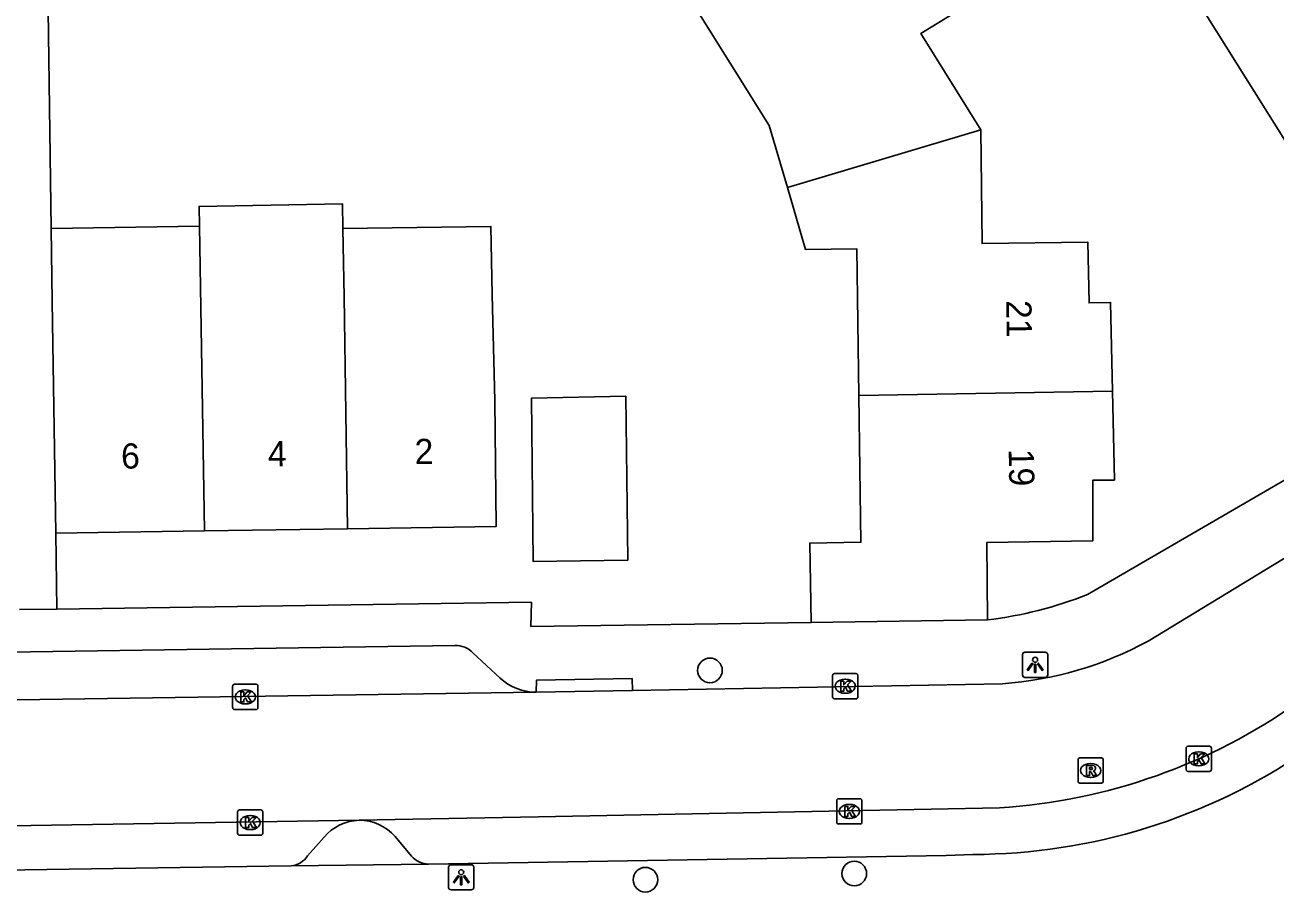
# Model space of a CAD drawing. Extents: x 157321 to 158827, y 386650 to 388532.
# Drawn here: x 158149.63 to 158199.21, y 387917.35 to 387951.77 of the extents above; entities that cross this region are included whole.
import ezdxf

# ---------------------------------------------------------------- set-up
doc = ezdxf.new("R2010")
doc.units = 0
for name, color, linetype in [('IMGEO_Boom', 7, 'Continuous'), ('IMGEO_Kolk', 7, 'Continuous'), ('IMGEO_Lichtpunt', 7, 'Continuous'), ('IMGEO_Muur', 7, 'Continuous'), ('IMGEO_Pand', 7, 'Continuous'), ('IMGEO_Pand_nummerreeks', 7, 'Continuous'), ('IMGEO_Parkeervlak_open', 7, 'Continuous'), ('IMGEO_Rijbaan_lokaal_open', 7, 'Continuous'), ('IMGEO_Rioolput', 7, 'Continuous'), ('IMGEO_Voetpad_open', 7, 'Continuous')]:
    doc.layers.add(name, color=color, linetype=linetype)

msp = doc.modelspace()

# ---------------------------------------------------------------- linework, layer by layer
at = {"layer": 'IMGEO_Boom'}
for centre in [(158176.798, 387926.146), (158182.523, 387918.082), (158174.239, 387917.837)]:
    msp.add_circle(centre, 0.489, dxfattribs=at)
at = {"layer": 'IMGEO_Kolk'}
for p, q in [((158181.738, 387926.017), (158182.59, 387926.017)), ((158157.866, 387924.667), (158157.866, 387925.519)), ((158157.941, 387925.593), (158158.793, 387925.593)), ((158158.867, 387925.519), (158158.867, 387924.667)), ((158181.663, 387925.091), (158181.663, 387925.943)), ((158182.151, 387925.797), (158182.176, 387925.797)), ((158182.664, 387925.943), (158182.664, 387925.091)), ((158158.354, 387925.373), (158158.379, 387925.373)), ((158182.59, 387925.017), (158181.738, 387925.017)), ((158182.174, 387925.237), (158182.149, 387925.237)), ((158158.793, 387924.593), (158157.941, 387924.593)), ((158158.377, 387924.813), (158158.352, 387924.813)), ((158195.688, 387922.209), (158195.688, 387923.061)), ((158195.763, 387923.135), (158196.615, 387923.135)), ((158196.689, 387923.061), (158196.689, 387922.209)), ((158196.176, 387922.915), (158196.201, 387922.915)), ((158196.615, 387922.135), (158195.763, 387922.135)), ((158196.199, 387922.355), (158196.174, 387922.355)), ((158181.902, 387921.048), (158182.754, 387921.048)), ((158158.136, 387920.605), (158158.988, 387920.605)), ((158181.827, 387920.122), (158181.827, 387920.974)), ((158182.315, 387920.828), (158182.34, 387920.828)), ((158182.828, 387920.974), (158182.828, 387920.122)), ((158158.061, 387919.679), (158158.061, 387920.531)), ((158158.549, 387920.385), (158158.574, 387920.385)), ((158159.062, 387920.531), (158159.062, 387919.679)), ((158182.754, 387920.048), (158181.902, 387920.048)), ((158182.338, 387920.268), (158182.313, 387920.268)), ((158158.988, 387919.605), (158158.136, 387919.605)), ((158158.572, 387919.825), (158158.547, 387919.825))]:
    msp.add_line(p, q, dxfattribs=at)
for points in [[(158181.738, 387926.017), (158182.59, 387926.017)], [(158157.866, 387924.667), (158157.866, 387925.519)], [(158157.941, 387925.593), (158158.793, 387925.593)], [(158158.867, 387925.519), (158158.867, 387924.667)], [(158181.663, 387925.091), (158181.663, 387925.943)], [(158181.984, 387925.717), (158182.107, 387925.717), (158182.107, 387925.566), (158182.237, 387925.717), (158182.401, 387925.717), (158182.255, 387925.566), (158182.408, 387925.317), (158182.256, 387925.317), (158182.171, 387925.481), (158182.107, 387925.414), (158182.107, 387925.317), (158181.984, 387925.317), (158181.984, 387925.717)], [(158182.664, 387925.943), (158182.664, 387925.091)], [(158158.187, 387925.293), (158158.31, 387925.293), (158158.31, 387925.142), (158158.44, 387925.293), (158158.604, 387925.293), (158158.458, 387925.142), (158158.611, 387924.893), (158158.459, 387924.893), (158158.374, 387925.057), (158158.31, 387924.99), (158158.31, 387924.893), (158158.187, 387924.893), (158158.187, 387925.293)], [(158182.59, 387925.017), (158181.738, 387925.017)], [(158158.793, 387924.593), (158157.941, 387924.593)], [(158195.688, 387922.209), (158195.688, 387923.061)], [(158195.763, 387923.135), (158196.615, 387923.135)], [(158196.689, 387923.061), (158196.689, 387922.209)], [(158196.009, 387922.835), (158196.132, 387922.835), (158196.132, 387922.684), (158196.262, 387922.835), (158196.426, 387922.835), (158196.28, 387922.684), (158196.433, 387922.435), (158196.281, 387922.435), (158196.196, 387922.599), (158196.132, 387922.532), (158196.132, 387922.435), (158196.009, 387922.435), (158196.009, 387922.835)], [(158196.615, 387922.135), (158195.763, 387922.135)], [(158181.902, 387921.048), (158182.754, 387921.048)], [(158158.136, 387920.605), (158158.988, 387920.605)], [(158181.827, 387920.122), (158181.827, 387920.974)], [(158182.148, 387920.748), (158182.271, 387920.748), (158182.271, 387920.597), (158182.401, 387920.748), (158182.565, 387920.748), (158182.419, 387920.597), (158182.572, 387920.348), (158182.42, 387920.348), (158182.335, 387920.512), (158182.271, 387920.445), (158182.271, 387920.348), (158182.148, 387920.348), (158182.148, 387920.748)], [(158182.828, 387920.974), (158182.828, 387920.122)], [(158158.061, 387919.679), (158158.061, 387920.531)], [(158158.382, 387920.305), (158158.505, 387920.305), (158158.505, 387920.154), (158158.635, 387920.305), (158158.799, 387920.305), (158158.653, 387920.154), (158158.806, 387919.905), (158158.654, 387919.905), (158158.569, 387920.069), (158158.505, 387920.002), (158158.505, 387919.905), (158158.382, 387919.905), (158158.382, 387920.305)], [(158159.062, 387920.531), (158159.062, 387919.679)], [(158182.754, 387920.048), (158181.902, 387920.048)], [(158158.988, 387919.605), (158158.136, 387919.605)]]:
    msp.add_lwpolyline(points, dxfattribs=at)
for centre, start, end in [((158181.74, 387925.941), 91.552, 178.448), ((158181.74, 387925.941), 91.552, 178.448), ((158182.588, 387925.941), 1.552, 88.448), ((158182.588, 387925.941), 1.552, 88.448), ((158157.943, 387925.517), 91.552, 178.448), ((158157.943, 387925.517), 91.552, 178.448), ((158158.791, 387925.517), 1.552, 88.448), ((158158.791, 387925.517), 1.552, 88.448), ((158181.74, 387925.093), 181.552, 268.448), ((158181.74, 387925.093), 181.552, 268.448), ((158182.588, 387925.093), 271.552, 358.448), ((158182.588, 387925.093), 271.552, 358.448), ((158157.943, 387924.669), 181.552, 268.448), ((158157.943, 387924.669), 181.552, 268.448), ((158158.791, 387924.669), 271.552, 358.448), ((158158.791, 387924.669), 271.552, 358.448), ((158195.765, 387923.059), 91.552, 178.448), ((158195.765, 387923.059), 91.552, 178.448), ((158196.613, 387923.059), 1.552, 88.448), ((158196.613, 387923.059), 1.552, 88.448), ((158195.765, 387922.211), 181.552, 268.448), ((158195.765, 387922.211), 181.552, 268.448), ((158196.613, 387922.211), 271.552, 358.448), ((158196.613, 387922.211), 271.552, 358.448), ((158181.904, 387920.972), 91.552, 178.448), ((158181.904, 387920.972), 91.552, 178.448), ((158182.752, 387920.972), 1.552, 88.448), ((158182.752, 387920.972), 1.552, 88.448), ((158158.138, 387920.529), 91.552, 178.448), ((158158.138, 387920.529), 91.552, 178.448), ((158158.986, 387920.529), 1.552, 88.448), ((158158.986, 387920.529), 1.552, 88.448), ((158181.904, 387920.124), 181.552, 268.448), ((158181.904, 387920.124), 181.552, 268.448), ((158182.752, 387920.124), 271.552, 358.448), ((158182.752, 387920.124), 271.552, 358.448), ((158158.138, 387919.681), 181.552, 268.448), ((158158.138, 387919.681), 181.552, 268.448), ((158158.986, 387919.681), 271.552, 358.448), ((158158.986, 387919.681), 271.552, 358.448)]:
    msp.add_arc(centre, 0.0765, start, end, dxfattribs=at)
for centre, major_axis, ratio, start_param, end_param in [((158182.15, 387925.517), (-0.387, 0.002), 0.722429, 4.712389, 7.853982), ((158182.175, 387925.517), (-0.39, 0.002), 0.717154, 1.570796, 4.712389), ((158158.353, 387925.093), (-0.387, 0.002), 0.722429, 4.712389, 7.853982), ((158158.378, 387925.093), (-0.39, 0.002), 0.717154, 1.570796, 4.712389), ((158196.175, 387922.635), (-0.387, 0.002), 0.722429, 4.712389, 7.853982), ((158196.2, 387922.635), (-0.39, 0.002), 0.717154, 1.570796, 4.712389), ((158182.314, 387920.548), (-0.387, 0.002), 0.722429, 4.712389, 7.853982), ((158182.339, 387920.548), (-0.39, 0.002), 0.717154, 1.570796, 4.712389), ((158158.548, 387920.105), (-0.387, 0.002), 0.722429, 4.712389, 7.853982), ((158158.573, 387920.105), (-0.39, 0.002), 0.717154, 1.570796, 4.712389)]:
    msp.add_ellipse(centre, major_axis=major_axis, ratio=ratio, start_param=start_param, end_param=end_param, dxfattribs=at)
at = {"layer": 'IMGEO_Lichtpunt'}
for p, q in [((158189.199, 387926.77), (158189.199, 387925.963)), ((158189.199, 387926.77), (158189.199, 387925.963)), ((158190.101, 387926.865), (158189.293, 387926.865)), ((158190.101, 387926.865), (158189.293, 387926.865)), ((158190.195, 387925.963), (158190.195, 387926.77)), ((158190.195, 387925.963), (158190.195, 387926.77)), ((158189.293, 387925.869), (158190.101, 387925.869)), ((158189.293, 387925.869), (158190.101, 387925.869)), ((158166.433, 387918.337), (158166.433, 387917.53)), ((158166.433, 387918.337), (158166.433, 387917.53)), ((158167.335, 387918.432), (158166.527, 387918.432)), ((158167.335, 387918.432), (158166.527, 387918.432)), ((158167.429, 387917.53), (158167.429, 387918.337)), ((158167.429, 387917.53), (158167.429, 387918.337)), ((158166.527, 387917.436), (158167.335, 387917.436)), ((158166.527, 387917.436), (158167.335, 387917.436))]:
    msp.add_line(p, q, dxfattribs=at)
for points in [[(158189.573, 387926.434), (158189.612, 387926.406), (158189.424, 387926.144), (158189.386, 387926.171), (158189.573, 387926.434)], [(158189.675, 387926.386), (158189.722, 387926.386), (158189.722, 387926.064), (158189.675, 387926.064), (158189.675, 387926.386)], [(158189.785, 387926.406), (158189.823, 387926.433), (158190.01, 387926.171), (158189.971, 387926.143), (158189.785, 387926.406)], [(158166.807, 387918.001), (158166.846, 387917.973), (158166.658, 387917.711), (158166.62, 387917.738), (158166.807, 387918.001)], [(158166.909, 387917.953), (158166.956, 387917.953), (158166.956, 387917.631), (158166.909, 387917.631), (158166.909, 387917.953)], [(158167.019, 387917.973), (158167.057, 387918), (158167.244, 387917.738), (158167.205, 387917.71), (158167.019, 387917.973)]]:
    msp.add_lwpolyline(points, dxfattribs=at)
for centre in [(158189.698, 387926.568), (158166.932, 387918.135)]:
    msp.add_circle(centre, 0.0994, dxfattribs=at)
for centre, start, end in [((158189.293, 387926.77), 90, 180), ((158189.293, 387926.77), 90, 180), ((158190.101, 387926.77), 0, 90), ((158190.101, 387926.77), 0, 90), ((158189.293, 387925.963), 180, 270), ((158189.293, 387925.963), 180, 270), ((158190.101, 387925.963), 270, 0), ((158190.101, 387925.963), 270, 360), ((158166.527, 387918.337), 90, 180), ((158166.527, 387918.337), 90, 180), ((158167.335, 387918.337), 0, 90), ((158167.335, 387918.337), 0, 90), ((158166.527, 387917.53), 180, 270), ((158166.527, 387917.53), 180, 270), ((158167.335, 387917.53), 270, 0), ((158167.335, 387917.53), 270, 360)]:
    msp.add_arc(centre, 0.0946, start, end, dxfattribs=at)
at = {"layer": 'IMGEO_Muur'}
msp.add_lwpolyline([(158169.7, 387927.882), (158180.81, 387928.05)], dxfattribs=at)
at = {"layer": 'IMGEO_Pand'}
for points in [[(158186.32, 387959.15), (158188.2, 387956.14), (158187.48, 387955.69), (158188.75, 387953.64), (158185.17, 387951.43), (158187.54, 387947.6)], [(158179.869, 387945.32), (158179.15, 387947.78), (158176.056, 387952.718), (158177.801, 387953.812)], [(158179.869, 387945.32), (158187.54, 387947.6)], [(158187.54, 387947.6), (158187.59, 387943.09), (158191.79, 387943.14), (158191.84, 387940.73), (158192.69, 387940.75), (158192.76, 387937.233)], [(158182.705, 387937.06), (158182.62, 387942.88), (158180.59, 387942.85), (158179.869, 387945.32)], [(158156.547, 387943.777), (158156.532, 387944.565), (158162.223, 387944.67), (158162.241, 387943.681)], [(158150.666, 387943.688), (158156.547, 387943.777)], [(158150.85, 387931.59), (158150.774, 387936.59), (158150.71, 387940.79), (158150.666, 387943.688)], [(158156.744, 387931.68), (158156.547, 387943.777)], [(158162.241, 387943.681), (158168.111, 387943.772), (158168.16, 387941.06), (158168.261, 387936.86), (158168.32, 387931.86), (158162.42, 387931.77)], [(158162.42, 387931.77), (158162.29, 387940.969), (158162.241, 387943.681)], [(158173.459, 387937.03), (158173.54, 387930.52), (158169.78, 387930.47), (158169.72, 387936.95), (158173.459, 387937.03)], [(158180.81, 387928.05), (158180.76, 387931.2), (158182.79, 387931.23), (158182.705, 387937.06)], [(158182.705, 387937.06), (158192.76, 387937.233)], [(158192.76, 387937.233), (158192.84, 387933.7), (158191.99, 387933.7), (158191.99, 387931.29), (158187.78, 387931.22), (158187.81, 387928.15)], [(158156.744, 387931.68), (158150.85, 387931.59)], [(158162.42, 387931.77), (158156.744, 387931.68)], [(158187.81, 387928.15), (158180.81, 387928.05)]]:
    msp.add_lwpolyline(points, dxfattribs=at)
at = {"layer": 'IMGEO_Parkeervlak_open'}
for points in [[(158164.962, 387918.77), (158164.308, 387919.554)], [(158161.492, 387919.521), (158160.836, 387918.782)]]:
    msp.add_lwpolyline(points, dxfattribs=at)
for centre, radius, start, end in [((158162.926, 387918.333), 1.862, 91.366, 140.3707), ((158162.899, 387918.327), 1.868, 41.056, 90.5353), ((158160.086, 387919.269), 0.894, 276.8866, 327.012), ((158165.674, 387919.427), 0.969, 222.7142, 267.8754)]:
    msp.add_arc(centre, radius, start, end, dxfattribs=at)
at = {"layer": 'IMGEO_Rijbaan_lokaal_open'}
for points in [[(158194.179, 387927.31), (158206.37, 387934.728)], [(158173.731, 387925.347), (158188.398, 387925.618)], [(158169.9, 387925.276), (158101.882, 387924.271)], [(158173.731, 387925.347), (158169.9, 387925.276)], [(158162.882, 387920.195), (158169.995, 387920.334), (158188.279, 387920.688)], [(158132.76, 387919.717), (158162.882, 387920.195)]]:
    msp.add_lwpolyline(points, dxfattribs=at)
for centre, radius, start, end in [((158187.401, 387939.747), 14.164, 274.0373, 298.5904), ((158186.814, 387943.667), 23.026, 273.6468, 305.3817)]:
    msp.add_arc(centre, radius, start, end, dxfattribs=at)
at = {"layer": 'IMGEO_Rioolput'}
for p, q in [((158191.399, 387921.746), (158191.399, 387922.598)), ((158191.474, 387922.672), (158192.326, 387922.672)), ((158192.4, 387922.598), (158192.4, 387921.746)), ((158191.887, 387922.452), (158191.912, 387922.452)), ((158192.326, 387921.672), (158191.474, 387921.672)), ((158191.91, 387921.892), (158191.885, 387921.892))]:
    msp.add_line(p, q, dxfattribs=at)
for points in [[(158191.399, 387921.746), (158191.399, 387922.598)], [(158191.474, 387922.672), (158192.326, 387922.672)], [(158192.4, 387922.598), (158192.4, 387921.746)], [(158191.988, 387922.37), (158191.736, 387922.372), (158191.736, 387921.972)], [(158191.736, 387921.972), (158191.86, 387921.972), (158191.86, 387922.134), (158191.871, 387922.134)], [(158191.914, 387922.291), (158191.86, 387922.291), (158191.86, 387922.21)], [(158191.86, 387922.21), (158191.912, 387922.21)], [(158191.918, 387922.105), (158191.989, 387921.972), (158192.129, 387921.972), (158192.064, 387922.098)], [(158192.326, 387921.672), (158191.474, 387921.672)]]:
    msp.add_lwpolyline(points, dxfattribs=at)
for centre, radius, start, end in [((158191.476, 387922.596), 0.0765, 91.552, 178.448), ((158191.476, 387922.596), 0.0765, 91.552, 178.448), ((158192.324, 387922.596), 0.0765, 1.552, 88.448), ((158192.324, 387922.596), 0.0765, 1.552, 88.448), ((158191.87, 387922.081), 0.0533, 26.0293, 88.6989), ((158191.896, 387922.399), 0.19, 274.7715, 282.9687), ((158191.92, 387922.195), 0.0964, 77.0061, 93.1865), ((158191.934, 387922.252), 0.0378, 276.6634, 79.6772), ((158191.987, 387922.26), 0.109, 350.3612, 89.416), ((158191.985, 387922.26), 0.112, 277.5842, 350.9817), ((158191.969, 387922.045), 0.108, 29.5134, 73.7905), ((158191.476, 387921.748), 0.0765, 181.552, 268.448), ((158191.476, 387921.748), 0.0765, 181.552, 268.448), ((158192.324, 387921.748), 0.0765, 271.552, 358.448), ((158192.324, 387921.748), 0.0765, 271.552, 358.448)]:
    msp.add_arc(centre, radius, start, end, dxfattribs=at)
for centre, major_axis, ratio, start_param, end_param in [((158191.886, 387922.172), (-0.387, 0.002), 0.722429, 4.712389, 7.853982), ((158191.911, 387922.172), (-0.39, 0.002), 0.717154, 1.570796, 4.712389)]:
    msp.add_ellipse(centre, major_axis=major_axis, ratio=ratio, start_param=start_param, end_param=end_param, dxfattribs=at)
at = {"layer": 'IMGEO_Voetpad_open'}
for points in [[(158204.211, 387939.833), (158195.35, 387953.994), (158177.517, 387982.72)], [(158150.528, 387954.276), (158150.666, 387943.688)], [(158191.773, 387929.155), (158203.189, 387935.79)], [(158150.85, 387931.59), (158150.895, 387928.578)], [(158149.414, 387928.557), (158150.895, 387928.578)], [(158150.895, 387928.578), (158169.719, 387928.85), (158169.7, 387927.882), (158180.81, 387928.05)], [(158104.65, 387926.213), (158166.679, 387927.133)], [(158167.397, 387926.841), (158168.472, 387925.84)], [(158169.9, 387925.276), (158169.915, 387925.755), (158173.707, 387925.818), (158173.731, 387925.347)], [(158187.231, 387918.838), (158186.172, 387918.796), (158165.638, 387918.459)], [(158160.193, 387918.381), (158135.513, 387918.016)], [(158165.638, 387918.459), (158160.193, 387918.381)]]:
    msp.add_lwpolyline(points, dxfattribs=at)
for centre, radius, start, end in [((158185.875, 387944.096), 16.063, 276.9185, 291.5414), ((158166.713, 387926.187), 0.946, 43.6913, 92.047), ((158169.923, 387927.424), 2.148, 227.5067, 269.3894), ((158187.165, 387942.316), 23.478, 270.1615, 304.3225)]:
    msp.add_arc(centre, radius, start, end, dxfattribs=at)

# ---------------------------------------------------------------- texts
at = {"layer": 'IMGEO_Pand_nummerreeks'}
for s, rotation, p in [('21', 270.9669, (158188.548, 387940.836)), ('6', 0.8854, (158153.447, 387934.151)), ('4', 0.8881, (158159.27, 387934.241)), ('2', 0.8881, (158165.092, 387934.331)), ('19', 270.9669, (158188.648, 387934.933))]:
    msp.add_text(s, height=1, rotation=rotation, dxfattribs=at).set_placement(p)

doc.saveas('drawing.dxf')
